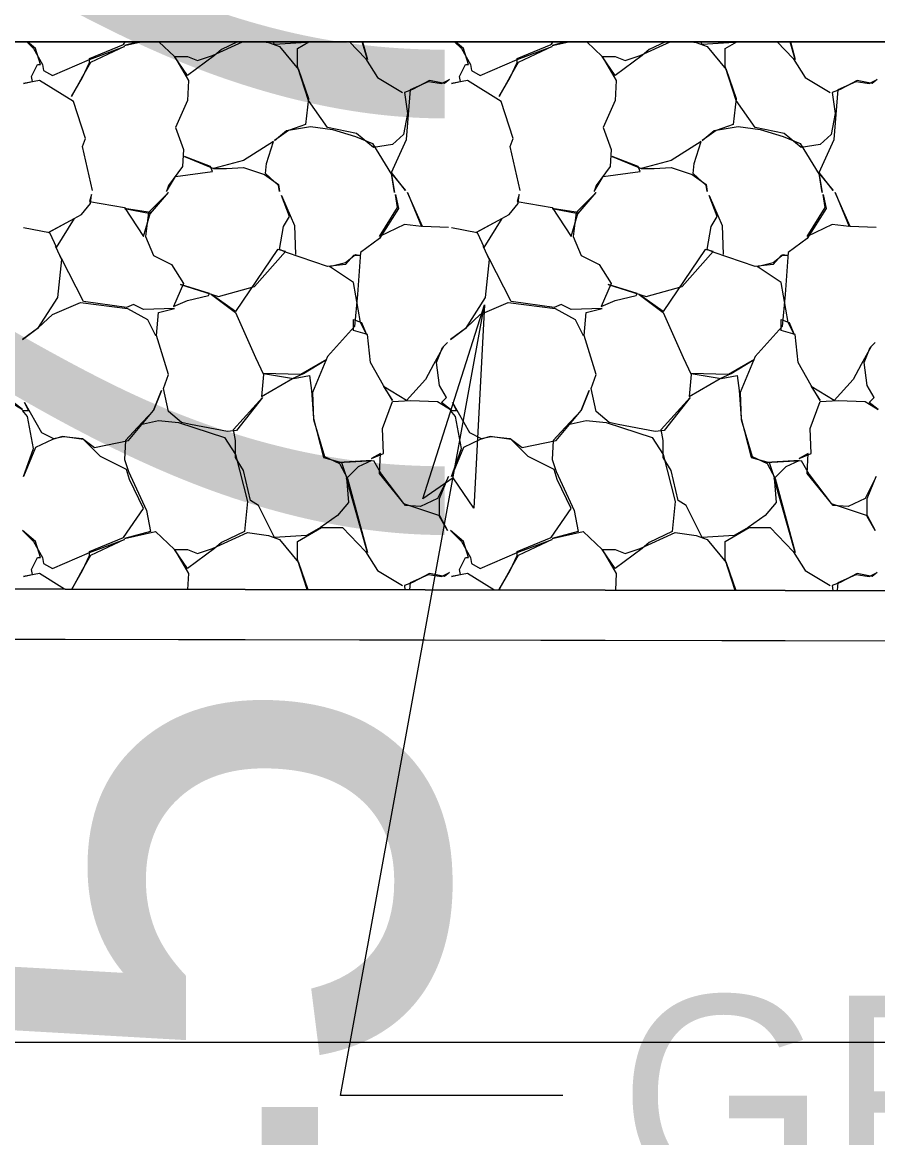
# Model space of a CAD drawing. Extents: x 1574 to 14903, y 7971 to 16537.
# Drawn here: x 4800.69 to 4804.97, y 11499.52 to 11505.1 of the extents above; entities that cross this region are included whole.
import ezdxf

# ---------------------------------------------------------------- set-up
doc = ezdxf.new("R2010")
doc.units = 0
for name, color, linetype in [('DESIGN - EARTHWORK - Shapes', 7, 'Continuous'), ('DESIGN - SHEET - Light Grid', 7, 'Continuous'), ('DESIGN - TRANSPORTATION - Proposed Layout Patterning', 7, 'Continuous'), ('DESIGN - TYPICAL - Finished Grade and Subgrade', 7, 'Continuous'), ('DESIGN - TYPICAL - Slope Tie Text', 7, 'Continuous'), ('SURVEY - GROUND - Bottom of Topsoil Layer', 7, 'Continuous'), ('SURVEY - GROUND - Top of Ground', 7, 'Continuous')]:
    doc.layers.add(name, color=color, linetype=linetype)

msp = doc.modelspace()

# ---------------------------------------------------------------- linework, layer by layer
at = {"layer": 'DESIGN - EARTHWORK - Shapes'}
msp.add_lwpolyline([(4787.7464, 11502.0381), (4800, 11502.0155), (4813.5039, 11501.9905), (4814.2135, 11501.9747), (4819.7045, 11505.8672), (4820.2167, 11506.2227), (4821.1219, 11506.6969), (4825.6996, 11508.5324), (4826.5247, 11508.647), (4826.5247, 11508.897), (4825.6996, 11508.7824), (4821.1219, 11506.9469), (4820.2167, 11506.4727), (4819.7045, 11506.1172), (4818.1285, 11505), (4814.2135, 11502.2247), (4813.5039, 11502.2405), (4800, 11502.2655), (4787.7464, 11502.2881)], dxfattribs=at)
msp.add_lwpolyline([(4787.7464, 11502.2881), (4800, 11502.2655), (4813.5039, 11502.2405), (4814.2135, 11502.2247), (4818.1285, 11505), (4766.8294, 11505), (4761.3854, 11502.278), (4772.5653, 11501.9398), (4776.2343, 11502.084), (4778.9681, 11502.2036), (4779.4189, 11502.1975), (4783.5033, 11502.2831), (4784.9881, 11502.2933), (4786.5306, 11502.1327)], close=True, dxfattribs=at)
at = {"layer": 'DESIGN - SHEET - Light Grid'}
msp.add_line((4800, 11500), (5100, 11500), dxfattribs=at)
at = {"layer": 'DESIGN - TRANSPORTATION - Proposed Layout Patterning'}
msp.add_line((4818.1285, 11505), (4766.8294, 11505), dxfattribs=at)
for points in [[(4801.0382, 11504.2564), (4800.9882, 11504.4764), (4801.0032, 11504.5164), (4800.9432, 11504.7014), (4800.7732, 11504.8064), (4800.6932, 11504.7914), (4800.7382, 11504.8014), (4800.7332, 11504.8264), (4800.7632, 11504.8864), (4800.7782, 11504.8864), (4800.7532, 11504.9664), (4800.7135, 11505)], [(4800.7096, 11505), (4800.7432, 11504.9664), (4800.7882, 11504.8864), (4800.7932, 11504.8564), (4800.8382, 11504.8314), (4801.0232, 11504.9114), (4801.1982, 11504.9764), (4801.0282, 11504.8964), (4800.9882, 11504.8264), (4800.9332, 11504.7264), (4800.9882, 11504.8214), (4801.0232, 11504.8964), (4801.0232, 11504.9164), (4801.1932, 11504.9864), (4801.2025, 11505)], [(4801.2672, 11505), (4801.1982, 11504.9814), (4801.2805, 11505)], [(4801.3705, 11505), (4801.4482, 11504.9264), (4801.5182, 11504.8064), (4801.5132, 11504.7064), (4801.4532, 11504.5714), (4801.4932, 11504.4614), (4801.4882, 11504.3764), (4801.4182, 11504.2814), (4801.4082, 11504.2514), (4801.4532, 11504.3264), (4801.6382, 11504.3514), (4801.6282, 11504.3764), (4801.4982, 11504.4264), (4801.6432, 11504.3664), (4801.7082, 11504.3664), (4801.7932, 11504.3714), (4801.8982, 11504.3364), (4801.9682, 11504.2864), (4801.9732, 11504.2514), (4801.9682, 11504.2814), (4801.9032, 11504.3414), (4801.9082, 11504.3914), (4801.9432, 11504.5014), (4801.7932, 11504.4064), (4801.6432, 11504.3664)], [(4801.7639, 11505), (4801.6832, 11504.9614), (4801.6482, 11504.9314), (4801.5132, 11504.8314), (4801.4482, 11504.9264), (4801.5132, 11504.9264), (4801.5632, 11504.9064), (4801.6382, 11504.9314), (4801.7882, 11505)], [(4801.893, 11505), (4801.9182, 11504.9964), (4801.9732, 11504.9764), (4802.0682, 11504.8614), (4802.1182, 11504.7164), (4802.1032, 11504.5864), (4802.0182, 11504.5564), (4801.9482, 11504.5064), (4802.0082, 11504.5564), (4802.1282, 11504.5764), (4802.2382, 11504.5614), (4802.3532, 11504.5264), (4802.4382, 11504.4914), (4802.5332, 11504.3364), (4802.5482, 11504.2464), (4802.5332, 11504.3414), (4802.6032, 11504.2564), (4802.5332, 11504.3464), (4802.6082, 11504.5114), (4802.6282, 11504.7614), (4802.7182, 11504.8014), (4802.7832, 11504.7914), (4802.8232, 11504.8114), (4802.7982, 11504.7914), (4802.7232, 11504.8064), (4802.6382, 11504.7614), (4802.5982, 11504.7464), (4802.6132, 11504.6414), (4802.5932, 11504.5364), (4802.5382, 11504.4864), (4802.4432, 11504.4714), (4802.3582, 11504.5414), (4802.2132, 11504.5714), (4802.1182, 11504.7064), (4802.0632, 11504.8764), (4802.0632, 11504.9664), (4802.1208, 11505)], [(4802.1145, 11505), (4802.1082, 11504.9964), (4801.9482, 11504.9864), (4801.9414, 11505)], [(4802.3231, 11505), (4802.4032, 11504.9164), (4802.4632, 11504.8214), (4802.5882, 11504.7464)], [(4802.3892, 11505), (4802.4132, 11504.9114), (4802.388, 11505)], [(4803.1782, 11504.2564), (4803.1282, 11504.4764), (4803.1432, 11504.5164), (4803.0832, 11504.7014), (4802.9132, 11504.8064), (4802.8332, 11504.7914), (4802.8782, 11504.8014), (4802.8732, 11504.8264), (4802.9032, 11504.8864), (4802.9182, 11504.8864), (4802.8932, 11504.9664), (4802.8535, 11505)], [(4802.8496, 11505), (4802.8832, 11504.9664), (4802.9282, 11504.8864), (4802.9332, 11504.8564), (4802.9782, 11504.8314), (4803.1632, 11504.9114), (4803.3382, 11504.9764), (4803.1682, 11504.8964), (4803.1282, 11504.8264), (4803.0732, 11504.7264), (4803.1282, 11504.8214), (4803.1632, 11504.8964), (4803.1632, 11504.9164), (4803.3332, 11504.9864), (4803.3425, 11505)], [(4803.4072, 11505), (4803.3382, 11504.9814), (4803.4205, 11505)], [(4803.5105, 11505), (4803.5882, 11504.9264), (4803.6582, 11504.8064), (4803.6532, 11504.7064), (4803.5932, 11504.5714), (4803.6332, 11504.4614), (4803.6282, 11504.3764), (4803.5582, 11504.2814), (4803.5482, 11504.2514), (4803.5932, 11504.3264), (4803.7782, 11504.3514), (4803.7682, 11504.3764), (4803.6382, 11504.4264), (4803.7832, 11504.3664), (4803.8482, 11504.3664), (4803.9332, 11504.3714), (4804.0382, 11504.3364), (4804.1082, 11504.2864), (4804.1132, 11504.2514), (4804.1082, 11504.2814), (4804.0432, 11504.3414), (4804.0482, 11504.3914), (4804.0832, 11504.5014), (4803.9332, 11504.4064), (4803.7832, 11504.3664)], [(4803.9039, 11505), (4803.8232, 11504.9614), (4803.7882, 11504.9314), (4803.6532, 11504.8314), (4803.5882, 11504.9264), (4803.6532, 11504.9264), (4803.7032, 11504.9064), (4803.7782, 11504.9314), (4803.9282, 11505)], [(4804.033, 11505), (4804.0582, 11504.9964), (4804.1132, 11504.9764), (4804.2082, 11504.8614), (4804.2582, 11504.7164), (4804.2432, 11504.5864), (4804.1582, 11504.5564), (4804.0882, 11504.5064), (4804.1482, 11504.5564), (4804.2682, 11504.5764), (4804.3782, 11504.5614), (4804.4932, 11504.5264), (4804.5782, 11504.4914), (4804.6732, 11504.3364), (4804.6882, 11504.2464), (4804.6732, 11504.3414), (4804.7432, 11504.2564), (4804.6732, 11504.3464), (4804.7482, 11504.5114), (4804.7682, 11504.7614), (4804.8582, 11504.8014), (4804.9232, 11504.7914), (4804.9632, 11504.8114), (4804.9382, 11504.7914), (4804.8632, 11504.8064), (4804.7782, 11504.7614), (4804.7382, 11504.7464), (4804.7532, 11504.6414), (4804.7332, 11504.5364), (4804.6782, 11504.4864), (4804.5832, 11504.4714), (4804.4982, 11504.5414), (4804.3532, 11504.5714), (4804.2582, 11504.7064), (4804.2032, 11504.8764), (4804.2032, 11504.9664), (4804.2608, 11505)], [(4804.2545, 11505), (4804.2482, 11504.9964), (4804.0882, 11504.9864), (4804.0814, 11505)], [(4804.4631, 11505), (4804.5432, 11504.9164), (4804.6032, 11504.8214), (4804.7282, 11504.7464)], [(4804.5292, 11505), (4804.5532, 11504.9114), (4804.528, 11505)], [(4800.6932, 11504.0714), (4800.8232, 11504.0464), (4800.8582, 11503.9714), (4800.9482, 11504.1164), (4800.8182, 11504.0464), (4800.9832, 11504.1364), (4801.0282, 11504.1914), (4801.0332, 11504.2364), (4801.0232, 11504.2014), (4801.1982, 11504.1714), (4801.2932, 11504.0264), (4801.3282, 11504.1464), (4801.1982, 11504.1664), (4801.3282, 11504.1414), (4801.4182, 11504.2464), (4801.3182, 11504.1464), (4801.3032, 11504.0264), (4801.3432, 11503.9314), (4801.4332, 11503.8864), (4801.4932, 11503.7914), (4801.4432, 11503.6764), (4801.5132, 11503.7064), (4801.6182, 11503.7314), (4801.6232, 11503.7414), (4801.4782, 11503.7864), (4801.6682, 11503.7264), (4801.8482, 11503.7764), (4802.0032, 11503.9514), (4801.9632, 11503.9614), (4801.7532, 11503.6514), (4801.6332, 11503.7364), (4801.7532, 11503.6464), (4801.8532, 11503.4214), (4801.8932, 11503.3364), (4801.8832, 11503.2264), (4802.0382, 11503.3164), (4802.0932, 11503.3414), (4802.2082, 11503.4114), (4802.0782, 11503.3364), (4801.8932, 11503.3414), (4802.0432, 11503.3164), (4802.1232, 11503.3314), (4802.1332, 11503.2564), (4802.1432, 11503.1164), (4802.1932, 11502.9214), (4802.2832, 11502.8964), (4802.3082, 11502.8214), (4802.3182, 11502.6964), (4802.2632, 11502.6314), (4802.1782, 11502.5714), (4802.1082, 11502.5314), (4801.9482, 11502.5214), (4801.8682, 11502.6814), (4801.8282, 11502.7064), (4801.7932, 11502.8564), (4801.7532, 11502.9214), (4801.7532, 11503.0064), (4801.7432, 11503.0614), (4801.8882, 11503.2214), (4801.7582, 11503.0564), (4801.7132, 11503.0514), (4801.5282, 11503.0864), (4801.4832, 11503.0964), (4801.4182, 11503.1514), (4801.3932, 11503.2664), (4801.4182, 11503.3364), (4801.3582, 11503.5314), (4801.3682, 11503.6464), (4801.4482, 11503.6664), (4801.2932, 11503.6614), (4801.2432, 11503.6864), (4801.2082, 11503.6714), (4800.9932, 11503.7014), (4800.8832, 11503.9164), (4800.8532, 11503.9764), (4800.8832, 11503.9114), (4800.8632, 11503.7214), (4800.7632, 11503.5664), (4800.6882, 11503.5114), (4800.7682, 11503.5714), (4800.8382, 11503.6364), (4800.9782, 11503.6964), (4801.2132, 11503.6664), (4801.3132, 11503.6114), (4801.3532, 11503.5314)], [(4802.8182, 11504.0714), (4802.6882, 11504.0764), (4802.6132, 11504.2464), (4802.6832, 11504.0764), (4802.5982, 11504.0864), (4802.4732, 11504.0264), (4802.5632, 11504.1714), (4802.5532, 11504.2364), (4802.5682, 11504.1664), (4802.4732, 11504.0164), (4802.3782, 11503.9464), (4802.3632, 11503.7364), (4802.3482, 11503.5764), (4802.2132, 11503.4264), (4802.1382, 11503.2464), (4802.1432, 11503.1114), (4802.1982, 11502.9264), (4802.2732, 11502.8914), (4802.3132, 11502.8164), (4802.4132, 11502.4464), (4802.3082, 11502.8164), (4802.3682, 11502.8764), (4802.4332, 11502.9064), (4802.2682, 11502.8964), (4802.4432, 11502.9064), (4802.4832, 11502.8364), (4802.5932, 11502.6914), (4802.7732, 11502.6314), (4802.8132, 11502.5564), (4802.7732, 11502.6264), (4802.7732, 11502.7164), (4802.8182, 11502.8264), (4802.7632, 11502.7164), (4802.6782, 11502.6764), (4802.6032, 11502.6814), (4802.4732, 11502.8414), (4802.4782, 11502.9414), (4802.4332, 11502.9164), (4802.4932, 11502.9414), (4802.4882, 11503.0664), (4802.5382, 11503.2014), (4802.6282, 11503.2064), (4802.7632, 11503.2014), (4802.8282, 11503.1614), (4802.7832, 11503.1964), (4802.8082, 11503.2214), (4802.7732, 11503.2814), (4802.7582, 11503.3964), (4802.7882, 11503.4714), (4802.8132, 11503.4964), (4802.7932, 11503.4764), (4802.7432, 11503.3864), (4802.7032, 11503.3114), (4802.6082, 11503.2064), (4802.4932, 11503.2764), (4802.5382, 11503.2064), (4802.4932, 11503.2814), (4802.4282, 11503.3964), (4802.4132, 11503.5364), (4802.3432, 11503.5564), (4802.3432, 11503.6114), (4802.3832, 11503.5964), (4802.4082, 11503.5364), (4802.3782, 11503.5964), (4802.3432, 11503.7964), (4802.2232, 11503.8764), (4802.3032, 11503.8964), (4802.3532, 11503.9364), (4802.3782, 11503.9314), (4802.3432, 11503.9314), (4802.3032, 11503.8864), (4802.2132, 11503.8764), (4802.0082, 11503.9464), (4801.9732, 11503.9614), (4801.9932, 11504.0764), (4802.0232, 11504.1264), (4801.9832, 11504.2314), (4802.0482, 11504.0814), (4802.0532, 11503.9364)], [(4802.8332, 11504.0714), (4802.9632, 11504.0464), (4802.9982, 11503.9714), (4803.0882, 11504.1164), (4802.9582, 11504.0464), (4803.1232, 11504.1364), (4803.1682, 11504.1914), (4803.1732, 11504.2364), (4803.1632, 11504.2014), (4803.3382, 11504.1714), (4803.4332, 11504.0264), (4803.4682, 11504.1464), (4803.3382, 11504.1664), (4803.4682, 11504.1414), (4803.5582, 11504.2464), (4803.4582, 11504.1464), (4803.4432, 11504.0264), (4803.4832, 11503.9314), (4803.5732, 11503.8864), (4803.6332, 11503.7914), (4803.5832, 11503.6764), (4803.6532, 11503.7064), (4803.7582, 11503.7314), (4803.7632, 11503.7414), (4803.6182, 11503.7864), (4803.8082, 11503.7264), (4803.9882, 11503.7764), (4804.1432, 11503.9514), (4804.1032, 11503.9614), (4803.8932, 11503.6514), (4803.7732, 11503.7364), (4803.8932, 11503.6464), (4803.9932, 11503.4214), (4804.0332, 11503.3364), (4804.0232, 11503.2264), (4804.1782, 11503.3164), (4804.2332, 11503.3414), (4804.3482, 11503.4114), (4804.2182, 11503.3364), (4804.0332, 11503.3414), (4804.1832, 11503.3164), (4804.2632, 11503.3314), (4804.2732, 11503.2564), (4804.2832, 11503.1164), (4804.3332, 11502.9214), (4804.4232, 11502.8964), (4804.4482, 11502.8214), (4804.4582, 11502.6964), (4804.4032, 11502.6314), (4804.3182, 11502.5714), (4804.2482, 11502.5314), (4804.0882, 11502.5214), (4804.0082, 11502.6814), (4803.9682, 11502.7064), (4803.9332, 11502.8564), (4803.8932, 11502.9214), (4803.8932, 11503.0064), (4803.8832, 11503.0614), (4804.0282, 11503.2214), (4803.8982, 11503.0564), (4803.8532, 11503.0514), (4803.6682, 11503.0864), (4803.6232, 11503.0964), (4803.5582, 11503.1514), (4803.5332, 11503.2664), (4803.5582, 11503.3364), (4803.4982, 11503.5314), (4803.5082, 11503.6464), (4803.5882, 11503.6664), (4803.4332, 11503.6614), (4803.3832, 11503.6864), (4803.3482, 11503.6714), (4803.1332, 11503.7014), (4803.0232, 11503.9164), (4802.9932, 11503.9764), (4803.0232, 11503.9114), (4803.0032, 11503.7214), (4802.9032, 11503.5664), (4802.8282, 11503.5114), (4802.9082, 11503.5714), (4802.9782, 11503.6364), (4803.1182, 11503.6964), (4803.3532, 11503.6664), (4803.4532, 11503.6114), (4803.4932, 11503.5314)], [(4804.9582, 11504.0714), (4804.8282, 11504.0764), (4804.7532, 11504.2464), (4804.8232, 11504.0764), (4804.7382, 11504.0864), (4804.6132, 11504.0264), (4804.7032, 11504.1714), (4804.6932, 11504.2364), (4804.7082, 11504.1664), (4804.6132, 11504.0164), (4804.5182, 11503.9464), (4804.5032, 11503.7364), (4804.4882, 11503.5764), (4804.3532, 11503.4264), (4804.2782, 11503.2464), (4804.2832, 11503.1114), (4804.3382, 11502.9264), (4804.4132, 11502.8914), (4804.4532, 11502.8164), (4804.5532, 11502.4464), (4804.4482, 11502.8164), (4804.5082, 11502.8764), (4804.5732, 11502.9064), (4804.4082, 11502.8964), (4804.5832, 11502.9064), (4804.6232, 11502.8364), (4804.7332, 11502.6914), (4804.9132, 11502.6314), (4804.9532, 11502.5564), (4804.9132, 11502.6264), (4804.9132, 11502.7164), (4804.9582, 11502.8264), (4804.9032, 11502.7164), (4804.8182, 11502.6764), (4804.7432, 11502.6814), (4804.6132, 11502.8414), (4804.6182, 11502.9414), (4804.5732, 11502.9164), (4804.6332, 11502.9414), (4804.6282, 11503.0664), (4804.6782, 11503.2014), (4804.7682, 11503.2064), (4804.9032, 11503.2014), (4804.9682, 11503.1614), (4804.9232, 11503.1964), (4804.9482, 11503.2214), (4804.9132, 11503.2814), (4804.8982, 11503.3964), (4804.9282, 11503.4714), (4804.9532, 11503.4964), (4804.9332, 11503.4764), (4804.8832, 11503.3864), (4804.8432, 11503.3114), (4804.7482, 11503.2064), (4804.6332, 11503.2764), (4804.6782, 11503.2064), (4804.6332, 11503.2814), (4804.5682, 11503.3964), (4804.5532, 11503.5364), (4804.4832, 11503.5564), (4804.4832, 11503.6114), (4804.5232, 11503.5964), (4804.5482, 11503.5364), (4804.5182, 11503.5964), (4804.4832, 11503.7964), (4804.3632, 11503.8764), (4804.4432, 11503.8964), (4804.4932, 11503.9364), (4804.5182, 11503.9314), (4804.4832, 11503.9314), (4804.4432, 11503.8864), (4804.3532, 11503.8764), (4804.1482, 11503.9464), (4804.1132, 11503.9614), (4804.1332, 11504.0764), (4804.1632, 11504.1264), (4804.1232, 11504.2314), (4804.1882, 11504.0814), (4804.1932, 11503.9364)], [(4800.9345, 11502.2637), (4800.9882, 11502.3564), (4801.0232, 11502.4314), (4801.0232, 11502.4514), (4801.1932, 11502.5214), (4801.2932, 11502.6664), (4801.2232, 11502.8114), (4801.2082, 11502.8614), (4801.0782, 11502.9264), (4801.0382, 11502.9664), (4800.9932, 11503.0114), (4800.8882, 11503.0264), (4800.8382, 11503.0114), (4800.7532, 11502.9714), (4800.6932, 11502.8264), (4800.7432, 11502.9664), (4800.7132, 11503.1264), (4800.6882, 11503.1564), (4800.7182, 11503.1564), (4800.6982, 11503.1964), (4800.7832, 11503.0464), (4800.8432, 11503.0164), (4800.8932, 11503.0264), (4800.9882, 11503.0164), (4801.0482, 11502.9714), (4801.2182, 11503.0064), (4801.3432, 11503.1564), (4801.3832, 11503.2564), (4801.3432, 11503.1564), (4801.2632, 11503.0714), (4801.2032, 11503.0064), (4801.1982, 11502.9114), (4801.2182, 11502.8514), (4801.3082, 11502.6564), (4801.3282, 11502.5514), (4801.1982, 11502.5164), (4801.3532, 11502.5514), (4801.4482, 11502.4614), (4801.5182, 11502.3414), (4801.5142, 11502.2627)], [(4803.0453, 11502.2598), (4802.9132, 11502.3414), (4802.8332, 11502.3264), (4802.8782, 11502.3364), (4802.8732, 11502.3614), (4802.9032, 11502.4214), (4802.9182, 11502.4214), (4802.8932, 11502.5014), (4802.8282, 11502.5564), (4802.8832, 11502.5014), (4802.9282, 11502.4214), (4802.9332, 11502.3914), (4802.9782, 11502.3664), (4803.1632, 11502.4464), (4803.3382, 11502.5114), (4803.1682, 11502.4314), (4803.1282, 11502.3614), (4803.0732, 11502.2614), (4803.1282, 11502.3564), (4803.1632, 11502.4314), (4803.1632, 11502.4514), (4803.3332, 11502.5214), (4803.4332, 11502.6664), (4803.3632, 11502.8114), (4803.3482, 11502.8614), (4803.2182, 11502.9264), (4803.1782, 11502.9664), (4803.1332, 11503.0114), (4803.0282, 11503.0264), (4802.9782, 11503.0114), (4802.8932, 11502.9714), (4802.8332, 11502.8264), (4802.8832, 11502.9664), (4802.8532, 11503.1264), (4802.8282, 11503.1564), (4802.8582, 11503.1564), (4802.8382, 11503.1964), (4802.9232, 11503.0464), (4802.9832, 11503.0164), (4803.0332, 11503.0264), (4803.1282, 11503.0164), (4803.1882, 11502.9714), (4803.3582, 11503.0064), (4803.4832, 11503.1564), (4803.5232, 11503.2564), (4803.4832, 11503.1564), (4803.4032, 11503.0714), (4803.3432, 11503.0064), (4803.3382, 11502.9114), (4803.3582, 11502.8514), (4803.4482, 11502.6564), (4803.4682, 11502.5514), (4803.3382, 11502.5164), (4803.4932, 11502.5514), (4803.5882, 11502.4614), (4803.6582, 11502.3414), (4803.654, 11502.2587)], [(4800.6232, 11503.2014), (4800.6882, 11503.1614), (4800.6432, 11503.1964)], [(4801.2782, 11503.0864), (4801.3682, 11503.1064), (4801.4682, 11503.0964), (4801.6982, 11503.0214), (4801.7532, 11502.9364), (4801.8132, 11502.7014), (4801.7982, 11502.5514), (4801.6832, 11502.4964), (4801.6482, 11502.4664), (4801.5132, 11502.3664), (4801.4482, 11502.4614), (4801.5132, 11502.4614), (4801.5632, 11502.4414), (4801.6382, 11502.4664), (4801.8132, 11502.5464), (4801.9182, 11502.5314), (4801.9732, 11502.5114), (4802.0682, 11502.3964), (4802.1147, 11502.2615)], [(4803.4182, 11503.0864), (4803.5082, 11503.1064), (4803.6082, 11503.0964), (4803.8382, 11503.0214), (4803.8932, 11502.9364), (4803.9532, 11502.7014), (4803.9382, 11502.5514), (4803.8232, 11502.4964), (4803.7882, 11502.4664), (4803.6532, 11502.3664), (4803.5882, 11502.4614), (4803.6532, 11502.4614), (4803.7032, 11502.4414), (4803.7782, 11502.4664), (4803.9532, 11502.5464), (4804.0582, 11502.5314), (4804.1132, 11502.5114), (4804.2082, 11502.3964), (4804.256, 11502.2576)], [(4800.8988, 11502.2638), (4800.7732, 11502.3414), (4800.6932, 11502.3264), (4800.7382, 11502.3364), (4800.7332, 11502.3614), (4800.7632, 11502.4214), (4800.7782, 11502.4214), (4800.7532, 11502.5014), (4800.6882, 11502.5564), (4800.7432, 11502.5014), (4800.7882, 11502.4214), (4800.7932, 11502.3914), (4800.8382, 11502.3664), (4801.0232, 11502.4464), (4801.1982, 11502.5114), (4801.0282, 11502.4314), (4800.9882, 11502.3614), (4800.9344, 11502.2637)], [(4802.1117, 11502.2615), (4802.0632, 11502.4114), (4802.0632, 11502.5014), (4802.1832, 11502.5714), (4802.2882, 11502.5714), (4802.4032, 11502.4514), (4802.4632, 11502.3564), (4802.5882, 11502.2814)], [(4804.2529, 11502.2576), (4804.2032, 11502.4114), (4804.2032, 11502.5014), (4804.3232, 11502.5714), (4804.4282, 11502.5714), (4804.5432, 11502.4514), (4804.6032, 11502.3564), (4804.7282, 11502.2814)], [(4802.6253, 11502.2606), (4802.6282, 11502.2964), (4802.7182, 11502.3364), (4802.7832, 11502.3264), (4802.8232, 11502.3464), (4802.7982, 11502.3264), (4802.7232, 11502.3414), (4802.6382, 11502.2964), (4802.5982, 11502.2814), (4802.6011, 11502.2606)], [(4804.765, 11502.2566), (4804.7682, 11502.2964), (4804.8582, 11502.3364), (4804.9232, 11502.3264), (4804.9632, 11502.3464), (4804.9382, 11502.3264), (4804.8632, 11502.3414), (4804.7782, 11502.2964), (4804.7382, 11502.2814), (4804.7417, 11502.2567)]]:
    msp.add_lwpolyline(points, dxfattribs=at)
at = {"layer": 'DESIGN - TYPICAL - Finished Grade and Subgrade'}
msp.add_line((4766.8294, 11505), (4818.1285, 11505), dxfattribs=at)
at = {"layer": 'DESIGN - TYPICAL - Slope Tie Text'}
for points in [[(4803.3902, 11499.733), (4802.2794, 11499.733), (4802.9994, 11503.6855)], [(4802.9994, 11503.6855), (4802.9463, 11502.6685), (4802.8417, 11502.8197), (4802.6905, 11502.7151), (4802.9994, 11503.6855)]]:
    msp.add_lwpolyline(points, dxfattribs=at)
msp.add_lwpolyline([(4802.9994, 11503.6855), (4802.9463, 11502.6685), (4802.8417, 11502.8197), (4802.6905, 11502.7151)], close=True, dxfattribs=at)
at = {"layer": 'SURVEY - GROUND - Bottom of Topsoil Layer'}
msp.add_line((4800, 11502.0155), (4813.5039, 11501.9905), dxfattribs=at)
at = {"layer": 'SURVEY - GROUND - Top of Ground'}
msp.add_lwpolyline([(4760.4762, 11502.3314), (4761.2259, 11502.2828), (4772.5653, 11501.9398), (4776.2343, 11502.084), (4778.9681, 11502.2036), (4779.4189, 11502.1975), (4783.5033, 11502.2831), (4784.9881, 11502.2933), (4786.5306, 11502.1327), (4787.7464, 11502.2881), (4800, 11502.2655), (4813.5039, 11502.2405), (4814.2135, 11502.2247), (4819.7045, 11506.1172), (4820.2167, 11506.4727), (4821.1219, 11506.9469), (4825.6996, 11508.7824), (4827.8942, 11509.0872), (4828.7573, 11509.1452), (4829.6726, 11509.1656)], dxfattribs=at)

# ---------------------------------------------------------------- texts
at = {"layer": 'DESIGN - SHEET - Light Grid'}
msp.add_text('E 3045777.9020', height=2.8, rotation=90, dxfattribs=at).set_placement((4802.8, 11490))
at = {"layer": 'DESIGN - TYPICAL - Slope Tie Text'}
msp.add_text('GRADED SOLID ROCK', height=1, rotation=360, dxfattribs=at).set_placement((4803.6721, 11499.232))

doc.saveas('drawing.dxf')
